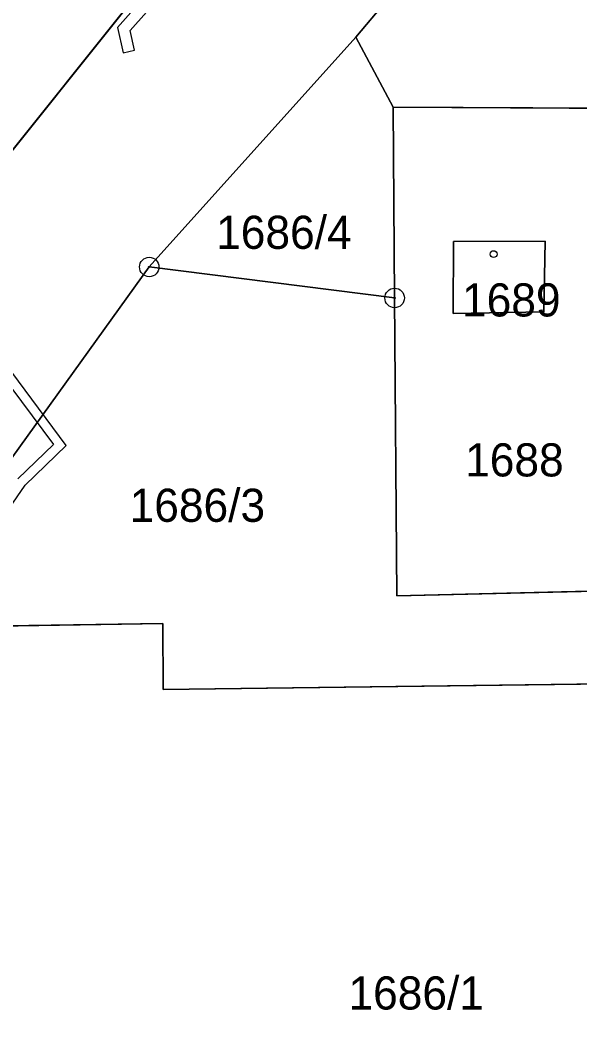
# Model space of a CAD drawing. Extents: x -689422 to -685210, y -987725 to -982160.
# Drawn here: x -687009 to -686980.3, y -985140.4 to -985088.3 of the extents above; entities that cross this region are included whole.
import ezdxf

# ---------------------------------------------------------------- set-up
doc = ezdxf.new("R2010")
doc.units = 0
for name, color, linetype in [('KN_Budovy', 7, 'Continuous'), ('KN_Hranice_parcel', 7, 'Continuous'), ('KN_Parcelni cisla', 7, 'Continuous'), ('KN_Polygon parcely', 7, 'Continuous'), ('KN_POZEMKY_OSTATNI PLOCHA', 7, 'Continuous'), ('KN_POZEMKY_ZASTAVENA PLOCHA', 7, 'Continuous'), ('KN_VYUZITI_17_ostatni plocha_ostatni komunikace', 7, 'Continuous'), ('KN_VYUZITI_19_ostatni plocha_zelen', 7, 'Continuous'), ('KN_VYUZITI_23_ostatni plocha_manipulacni plocha', 7, 'Continuous'), ('KN_VYUZITI_26_ostatni plocha_jina plocha', 7, 'Continuous'), ('KN_Věcná břemena k části', 7, 'Continuous'), ('KN_Značky bodu BP', 7, 'Continuous'), ('KN_Značky budov', 7, 'Continuous')]:
    doc.layers.add(name, color=color, linetype=linetype)

msp = doc.modelspace()

# ---------------------------------------------------------------- linework, layer by layer
at = {"layer": 'KN_Budovy'}
msp.add_lwpolyline([(-686986.73, -985099.62), (-686986.76, -985103.3), (-686982.11, -985103.22), (-686982.03, -985099.59)], close=True, dxfattribs=at)
at = {"layer": 'KN_Hranice_parcel'}
for p, q in [((-687001.02, -985084.47), (-687017.25, -985104.78)), ((-686991.75, -985089.12), (-686990.2, -985087.27)), ((-687002.35, -985100.92), (-686991.75, -985089.12)), ((-686989.83, -985092.71), (-686991.75, -985089.12)), ((-686965.73, -985092.85), (-686989.83, -985092.71)), ((-686989.83, -985092.71), (-686989.76, -985102.51)), ((-686989.76, -985102.51), (-687002.35, -985100.92))]:
    msp.add_line(p, q, dxfattribs=at)
for points in [[(-686986.73, -985099.62), (-686982.03, -985099.59), (-686982.11, -985103.22), (-686986.76, -985103.3), (-686986.73, -985099.62)], [(-687015.07, -985119.42), (-687014.57, -985117.89), (-687002.35, -985100.92)], [(-686989.76, -985102.51), (-686989.65, -985117.79), (-686965.62, -985117.23)], [(-686976.2, -985122.28), (-687001.63, -985122.61), (-687001.65, -985119.22), (-687010.83, -985119.36), (-687015.07, -985119.42)]]:
    msp.add_lwpolyline(points, dxfattribs=at)
at = {"layer": 'KN_Polygon parcely'}
msp.add_lwpolyline([(-687017.25, -985104.78), (-687001.02, -985084.47), (-687025.86, -985057.92)], dxfattribs=at)
for points in [[(-686934.69, -985069.14), (-686945.74, -985065.48), (-686952.44, -985063.26), (-686962.72, -985071.95), (-686966.59, -985067.35), (-686959.13, -985061.04), (-686960.68, -985060.53), (-686963.64, -985063.28), (-686971.79, -985069.43), (-686975.94, -985072.54), (-686990.2, -985087.27), (-686991.75, -985089.12), (-686989.83, -985092.71), (-686965.73, -985092.85), (-686955.79, -985094.92), (-686952.56, -985095.97), (-686942.69, -985099.2), (-686934.63, -985075.74), (-686932.6, -985069.83)], [(-686990.2, -985087.27), (-686995.97, -985078.92), (-687001.02, -985084.47), (-687017.25, -985104.78), (-687021.58, -985110.19), (-687022.33, -985111.13), (-687023.26, -985114.49), (-687029.08, -985135.54), (-687030.62, -985140.33), (-687034.67, -985155.39), (-687039.6, -985179.77), (-687038.91, -985179.77), (-687033.27, -985179.82), (-687026.4, -985154.31), (-687015.07, -985119.42), (-687014.57, -985117.89), (-687002.35, -985100.92), (-686991.75, -985089.12)], [(-686989.83, -985092.71), (-686991.75, -985089.12), (-687002.35, -985100.92), (-686989.76, -985102.51)], [(-686965.73, -985092.85), (-686989.83, -985092.71), (-686989.76, -985102.51), (-686989.65, -985117.79), (-686965.62, -985117.23), (-686965.68, -985103.52)], [(-686986.73, -985099.62), (-686982.03, -985099.59), (-686982.11, -985103.22), (-686986.76, -985103.3)], [(-686986.73, -985099.62), (-686986.76, -985103.3), (-686982.11, -985103.22), (-686982.03, -985099.59)], [(-686989.76, -985102.51), (-687002.35, -985100.92), (-687014.57, -985117.89), (-687015.07, -985119.42), (-687010.83, -985119.36), (-687001.65, -985119.22), (-687001.63, -985122.61), (-686976.2, -985122.28), (-686972.83, -985121.4), (-686965.45, -985121.73), (-686965.62, -985117.23), (-686989.65, -985117.79)], [(-687029.52, -985179.83), (-686961.35, -985176.97), (-686960.9, -985175.29), (-686951.79, -985175.16), (-686951.73, -985176.85), (-686948.92, -985176.93), (-686948.63, -985176.65), (-686944.04, -985176.36), (-686944.62, -985165.7), (-686945.41, -985132.11), (-686976.17, -985132.78), (-686976.2, -985122.28), (-687001.63, -985122.61), (-687001.65, -985119.22), (-687010.83, -985119.36), (-687015.07, -985119.42), (-687026.4, -985154.31), (-687033.27, -985179.82)]]:
    msp.add_lwpolyline(points, close=True, dxfattribs=at)
at = {"layer": 'KN_POZEMKY_OSTATNI PLOCHA'}
for p, q in [((-687017.25, -985104.78), (-687001.02, -985084.47)), ((-687001.02, -985084.47), (-687017.25, -985104.78)), ((-686990.2, -985087.27), (-686991.75, -985089.12)), ((-686991.75, -985089.12), (-686990.2, -985087.27)), ((-687002.35, -985100.92), (-686991.75, -985089.12)), ((-686991.75, -985089.12), (-687002.35, -985100.92)), ((-686991.75, -985089.12), (-686989.83, -985092.71)), ((-686989.83, -985092.71), (-686991.75, -985089.12)), ((-686989.83, -985092.71), (-686989.76, -985102.51)), ((-686989.76, -985102.51), (-686989.83, -985092.71)), ((-686989.83, -985092.71), (-686965.73, -985092.85)), ((-686965.73, -985092.85), (-686989.83, -985092.71)), ((-686986.73, -985099.62), (-686986.76, -985103.3)), ((-686982.03, -985099.59), (-686986.73, -985099.62)), ((-686982.11, -985103.22), (-686982.03, -985099.59)), ((-687014.57, -985117.89), (-687002.35, -985100.92)), ((-687002.35, -985100.92), (-687014.57, -985117.89)), ((-686989.76, -985102.51), (-687002.35, -985100.92)), ((-687002.35, -985100.92), (-686989.76, -985102.51)), ((-686989.76, -985102.51), (-686989.65, -985117.79)), ((-686989.65, -985117.79), (-686989.76, -985102.51)), ((-686986.76, -985103.3), (-686982.11, -985103.22)), ((-686989.65, -985117.79), (-686965.62, -985117.23)), ((-686965.62, -985117.23), (-686989.65, -985117.79)), ((-687001.65, -985119.22), (-687010.83, -985119.36)), ((-687010.83, -985119.36), (-687001.65, -985119.22)), ((-687001.63, -985122.61), (-687001.65, -985119.22)), ((-687001.65, -985119.22), (-687001.63, -985122.61)), ((-686976.2, -985122.28), (-687001.63, -985122.61)), ((-687001.63, -985122.61), (-686976.2, -985122.28))]:
    msp.add_line(p, q, dxfattribs=at)
at = {"layer": 'KN_POZEMKY_ZASTAVENA PLOCHA'}
for p, q in [((-686986.76, -985103.3), (-686986.73, -985099.62)), ((-686986.73, -985099.62), (-686982.03, -985099.59)), ((-686982.03, -985099.59), (-686982.11, -985103.22)), ((-686982.11, -985103.22), (-686986.76, -985103.3))]:
    msp.add_line(p, q, dxfattribs=at)
at = {"layer": 'KN_VYUZITI_17_ostatni plocha_ostatni komunikace'}
for p, q in [((-687017.25, -985104.78), (-687001.02, -985084.47)), ((-686990.2, -985087.27), (-686991.75, -985089.12)), ((-686991.75, -985089.12), (-687002.35, -985100.92)), ((-687002.35, -985100.92), (-687014.57, -985117.89))]:
    msp.add_line(p, q, dxfattribs=at)
at = {"layer": 'KN_VYUZITI_19_ostatni plocha_zelen'}
msp.add_line((-687001.02, -985084.47), (-687017.25, -985104.78), dxfattribs=at)
at = {"layer": 'KN_VYUZITI_23_ostatni plocha_manipulacni plocha'}
for p, q in [((-686991.75, -985089.12), (-686990.2, -985087.27)), ((-686989.83, -985092.71), (-686991.75, -985089.12)), ((-686989.76, -985102.51), (-686989.83, -985092.71)), ((-686989.83, -985092.71), (-686965.73, -985092.85)), ((-686965.73, -985092.85), (-686989.83, -985092.71)), ((-686986.73, -985099.62), (-686986.76, -985103.3)), ((-686982.03, -985099.59), (-686986.73, -985099.62)), ((-686982.11, -985103.22), (-686982.03, -985099.59)), ((-686989.65, -985117.79), (-686989.76, -985102.51)), ((-686986.76, -985103.3), (-686982.11, -985103.22)), ((-686965.62, -985117.23), (-686989.65, -985117.79))]:
    msp.add_line(p, q, dxfattribs=at)
at = {"layer": 'KN_VYUZITI_26_ostatni plocha_jina plocha'}
for p, q in [((-687002.35, -985100.92), (-686991.75, -985089.12)), ((-686991.75, -985089.12), (-686989.83, -985092.71)), ((-686989.83, -985092.71), (-686989.76, -985102.51)), ((-687014.57, -985117.89), (-687002.35, -985100.92)), ((-686989.76, -985102.51), (-687002.35, -985100.92)), ((-687002.35, -985100.92), (-686989.76, -985102.51)), ((-686989.76, -985102.51), (-686989.65, -985117.79)), ((-686989.65, -985117.79), (-686965.62, -985117.23)), ((-687001.65, -985119.22), (-687010.83, -985119.36)), ((-687010.83, -985119.36), (-687001.65, -985119.22)), ((-687001.63, -985122.61), (-687001.65, -985119.22)), ((-687001.65, -985119.22), (-687001.63, -985122.61)), ((-686976.2, -985122.28), (-687001.63, -985122.61)), ((-687001.63, -985122.61), (-686976.2, -985122.28))]:
    msp.add_line(p, q, dxfattribs=at)
at = {"layer": 'KN_Věcná břemena k části'}
for points in [[(-686965.54, -985052.29), (-686973.9, -985058.1), (-686981.89, -985063.37), (-686985.37, -985067.52), (-686987.32, -985069.54), (-686993.31, -985076.48), (-686994.43, -985077.81), (-686995.71, -985079.3), (-687003.98, -985088.63), (-687003.69, -985089.93), (-687003.1, -985089.8), (-687003.32, -985088.79), (-686995.35, -985079.81), (-686992.85, -985076.88), (-686992.36, -985076.31), (-686986.88, -985069.94), (-686984.93, -985067.92), (-686981.49, -985063.83), (-686973.56, -985058.6), (-686965.11, -985052.8)], [(-687011.79, -985116.58), (-687008.71, -985112.11), (-687006.61, -985110.09), (-687011.53, -985103.48)], [(-687011.71, -985104.08), (-687007.27, -985110.03), (-687009.09, -985111.79)]]:
    msp.add_lwpolyline(points, dxfattribs=at)
at = {"layer": 'KN_Značky bodu BP'}
for centre, radius in [((-687002.35, -985100.92), 0.5), ((-687002.35, -985100.92), 0.0303), ((-686989.76, -985102.51), 0.5), ((-686989.76, -985102.51), 0.0303)]:
    msp.add_circle(centre, radius, dxfattribs=at)
at = {"layer": 'KN_Značky budov'}
msp.add_circle((-686984.677, -985100.259), 0.175, dxfattribs=at)

# ---------------------------------------------------------------- texts
at = {"layer": 'KN_Parcelni cisla'}
for s, p in [('1686/4', (-686998.917, -985099.99)), ('1689', (-686986.3, -985103.46)), ('1688', (-686986.14, -985111.67)), ('1686/3', (-687003.357, -985114)), ('1686/1', (-686992.127, -985139.03))]:
    msp.add_text(s, height=1.7, dxfattribs=at).set_placement(p)

doc.saveas('drawing.dxf')
